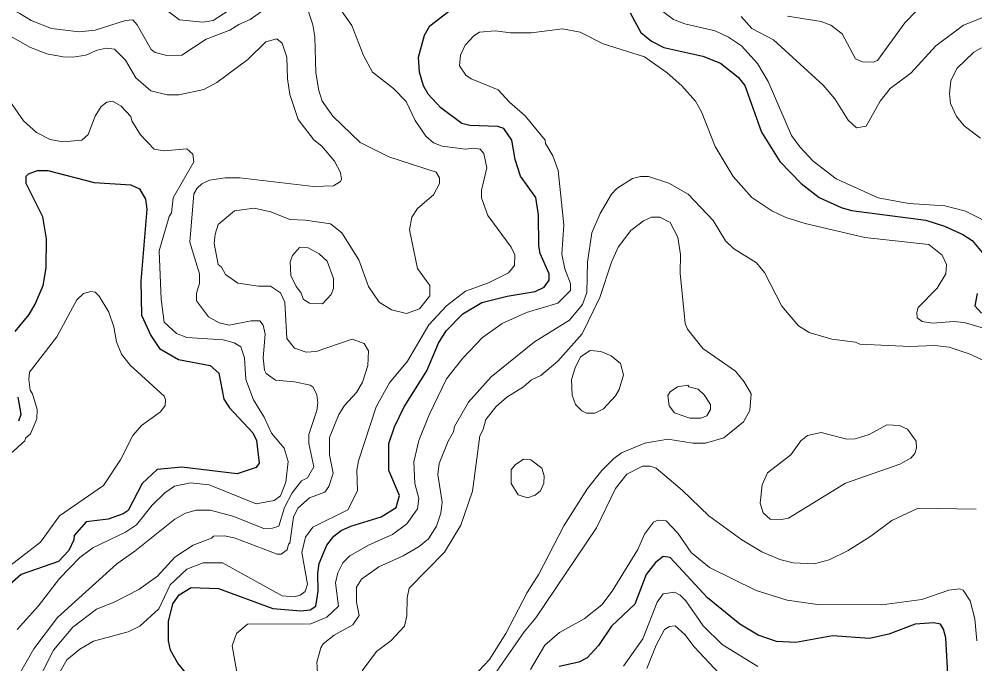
# Model space of a CAD drawing. Extents: x 673.3 to 698.5, y 6984.3 to 7012.3.
# Drawn here: x 682.472 to 684.042, y 6997.77 to 6998.829 of the extents above; entities that cross this region are included whole.
import ezdxf

# ---------------------------------------------------------------- set-up
doc = ezdxf.new("R2010")
doc.units = 0
doc.header["$LTSCALE"] = 0.032
doc.layers.add('1', color=7, linetype='Continuous', lineweight=25)
doc.layers.add('2', color=7, linetype='Continuous', lineweight=13)

msp = doc.modelspace()

# ---------------------------------------------------------------- linework, layer by layer
at = {"layer": '1'}
for points in [[(682.7326, 6997.7713), (682.7203, 6997.7925), (682.7173, 6997.8081), (682.7173, 6997.8396), (682.7241, 6997.8691), (682.7346, 6997.8835), (682.7541, 6997.8955), (682.799, 6997.8942), (682.8885, 6997.8613), (682.9345, 6997.8573), (682.95, 6997.859), (682.9592, 6997.8648), (682.9631, 6997.8895), (682.9624, 6997.9194), (682.9648, 6997.9351), (682.9772, 6997.9651), (682.9888, 6997.9801), (683.0006, 6997.9892), (683.0165, 6997.9965), (683.0664, 6998.0115), (683.0913, 6998.0273), (683.0967, 6998.0468), (683.0789, 6998.0878), (683.0792, 6998.1321), (683.0884, 6998.1596), (683.1045, 6998.1922), (683.1415, 6998.2515), (683.1609, 6998.2967), (683.1733, 6998.3174), (683.2004, 6998.3452), (683.2319, 6998.3638), (683.2735, 6998.3743), (683.3196, 6998.3817), (683.3343, 6998.3889), (683.3424, 6998.4002), (683.3426, 6998.4107), (683.3277, 6998.444), (683.3252, 6998.4567), (683.3247, 6998.5078), (683.3207, 6998.5361), (683.2954, 6998.571), (683.2868, 6998.5988), (683.2809, 6998.6305), (683.2682, 6998.6497), (683.258, 6998.6529), (683.2121, 6998.6546), (683.199, 6998.6575), (683.1647, 6998.6834), (683.1436, 6998.706), (683.136, 6998.7195), (683.1293, 6998.742), (683.1278, 6998.7667), (683.1378, 6998.8026), (683.1464, 6998.8181), (683.1773, 6998.8418)], [(683.4755, 6998.8395), (683.4931, 6998.807), (683.5107, 6998.7928), (683.531, 6998.7827), (683.5948, 6998.7686), (683.6238, 6998.7566), (683.6527, 6998.7337), (683.6641, 6998.72), (683.6914, 6998.6437), (683.7214, 6998.5954), (683.7566, 6998.559), (683.786, 6998.5364)], [(682.4652, 6998.3162), (682.4884, 6998.3443), (682.4983, 6998.3608), (682.5113, 6998.3918), (682.516, 6998.4205), (682.5169, 6998.4683), (682.5105, 6998.5042), (682.4836, 6998.5593), (682.4831, 6998.571), (682.4874, 6998.575), (682.502, 6998.5803), (682.5188, 6998.5804), (682.5948, 6998.561), (682.655, 6998.5569), (682.6693, 6998.5502), (682.6795, 6998.5335), (682.6814, 6998.5172), (682.6717, 6998.3987), (682.6726, 6998.3432), (682.6881, 6998.3096), (682.7024, 6998.2883), (682.7338, 6998.2701), (682.7854, 6998.2604), (682.8, 6998.2475), (682.8082, 6998.2048), (682.8171, 6998.1907), (682.8554, 6998.1499), (682.8617, 6998.137), (682.8658, 6998.1001), (682.861, 6998.0925), (682.8299, 6998.0821), (682.7391, 6998.0934), (682.6985, 6998.0893), (682.6741, 6998.0665), (682.6507, 6998.0222), (682.6426, 6998.0166), (682.6182, 6998.008), (682.5818, 6998.0036), (682.5622, 6997.981), (682.5616, 6997.9741), (682.5536, 6997.9562), (682.5362, 6997.9386), (682.4752, 6997.917), (682.4519, 6997.8965)], [(683.786, 6998.5364), (683.8219, 6998.5198), (683.8391, 6998.5146), (683.9613, 6998.4991), (683.9916, 6998.489), (684.0221, 6998.4753), (684.0373, 6998.4656), (684.0593, 6998.4395)], [(684.0457, 6998.3788), (684.0415, 6998.3584), (684.0527, 6998.3461)], [(682.4713, 6998.1692), (682.4752, 6998.1803), (682.4703, 6998.2084)], [(683.9974, 6997.7534), (683.9942, 6997.813), (683.9904, 6997.8272), (683.9854, 6997.8354), (683.9741, 6997.8377), (683.9438, 6997.8353), (683.9004, 6997.8192), (683.8684, 6997.8118), (683.8078, 6997.8165), (683.7479, 6997.8053), (683.716, 6997.807), (683.6857, 6997.8176), (683.6559, 6997.8354), (683.6024, 6997.8785), (683.5414, 6997.945), (683.5298, 6997.9466), (683.5172, 6997.9365), (683.5016, 6997.917), (683.4833, 6997.8685), (683.4448, 6997.8323), (683.4235, 6997.8005), (683.4048, 6997.7802), (683.3912, 6997.7731), (683.3587, 6997.7658)], [(682.7575, 6997.7405), (682.7326, 6997.7713)]]:
    msp.add_lwpolyline(points, dxfattribs=at)
at = {"layer": '2'}
for points in [[(682.4287, 6998.8599), (682.4727, 6998.8387), (682.4914, 6998.8269), (682.5248, 6998.8138), (682.5705, 6998.8084), (682.5967, 6998.811), (682.6463, 6998.8269), (682.6583, 6998.828), (682.6659, 6998.8199), (682.6889, 6998.7791), (682.6955, 6998.7741), (682.7143, 6998.7697), (682.7389, 6998.7702), (682.7789, 6998.7961), (682.818, 6998.8108), (682.8327, 6998.8205), (682.8514, 6998.8284), (682.8945, 6998.8592), (682.9165, 6998.8689)], [(682.9409, 6998.8598), (682.9543, 6998.8197), (682.9574, 6998.8003), (682.9591, 6998.7411), (682.964, 6998.7122), (682.9698, 6998.6942), (682.9869, 6998.6698), (683.0322, 6998.6265), (683.079, 6998.6029), (683.1569, 6998.5779), (683.1622, 6998.5683), (683.1625, 6998.5593), (683.1522, 6998.5408), (683.1263, 6998.5179), (683.1171, 6998.5037), (683.1131, 6998.483), (683.1261, 6998.4195), (683.1462, 6998.3916), (683.1463, 6998.3747), (683.1296, 6998.3531), (683.1082, 6998.3459), (683.0832, 6998.3518), (683.0634, 6998.3642), (683.0455, 6998.3902), (683.03, 6998.4336), (683.0016, 6998.4784), (682.9835, 6998.4932), (682.9422, 6998.4992), (682.9165, 6998.5002), (682.8851, 6998.5125), (682.8577, 6998.5186), (682.8254, 6998.5143), (682.7989, 6998.4919), (682.7937, 6998.4759), (682.7922, 6998.4609), (682.7988, 6998.4264), (682.8041, 6998.4217), (682.8105, 6998.4099), (682.8312, 6998.3957), (682.8648, 6998.3907), (682.8847, 6998.3906), (682.901, 6998.3794), (682.9085, 6998.3644), (682.9117, 6998.3048), (682.9243, 6998.2887), (682.9434, 6998.2824), (682.9599, 6998.2831), (683.0191, 6998.3034), (683.0387, 6998.2963), (683.0454, 6998.2846), (683.0447, 6998.2602), (683.036, 6998.2328), (683.026, 6998.2159), (683.0061, 6998.1944), (682.9967, 6998.18), (682.9818, 6998.142), (682.9814, 6998.1134), (682.9876, 6998.0837), (682.9805, 6998.0615), (682.9739, 6998.0522), (682.9488, 6998.0431), (682.9298, 6998.0258), (682.9223, 6998.0113), (682.9167, 6997.9683), (682.9143, 6997.967), (682.9118, 6997.9577), (682.9024, 6997.9505), (682.8955, 6997.9503), (682.8266, 6997.9769), (682.8098, 6997.9803), (682.7909, 6997.9802), (682.7878, 6997.9769), (682.7577, 6997.9654), (682.7275, 6997.9455), (682.6991, 6997.9142), (682.6683, 6997.8922), (682.6279, 6997.8713), (682.5986, 6997.8599), (682.5602, 6997.8305), (682.5284, 6997.7928), (682.495, 6997.7273)], [(682.6825, 6998.868), (682.7352, 6998.8282), (682.7738, 6998.8243), (682.7905, 6998.8272), (682.8245, 6998.849)], [(683.734, 6998.8342), (683.7892, 6998.8255), (683.805, 6998.8192), (683.8239, 6998.805), (683.8457, 6998.7639), (683.8574, 6998.759), (683.8744, 6998.7586), (683.8817, 6998.7613), (683.9265, 6998.8231), (683.9664, 6998.8646)], [(682.9984, 6998.8465), (683.0184, 6998.8185), (683.0373, 6998.7694), (683.0524, 6998.7422), (683.0866, 6998.7153), (683.1078, 6998.694), (683.1224, 6998.6627), (683.14, 6998.6372), (683.1527, 6998.6262), (683.1665, 6998.6204), (683.205, 6998.6155), (683.2189, 6998.6171), (683.2291, 6998.6154), (683.2351, 6998.6086), (683.2401, 6998.5851)], [(684.077, 6998.4878), (684.0262, 6998.5135), (683.9925, 6998.5226), (683.9333, 6998.5265), (683.8828, 6998.5358), (683.814, 6998.5671), (683.776, 6998.5959), (683.7541, 6998.6193), (683.7406, 6998.6382), (683.702, 6998.7268), (683.6846, 6998.7565), (683.6583, 6998.7851), (683.6372, 6998.7996), (683.6153, 6998.8099), (683.5652, 6998.8217), (683.5465, 6998.8287), (683.5294, 6998.8416)], [(684.0685, 6998.8376), (684.0229, 6998.8195), (683.9777, 6998.7854), (683.9368, 6998.7405), (683.9027, 6998.7154), (683.886, 6998.6947), (683.8633, 6998.6533), (683.8472, 6998.6508), (683.8338, 6998.6635), (683.8116, 6998.698), (683.7928, 6998.7208), (683.7108, 6998.7954), (683.6756, 6998.8138), (683.6576, 6998.8334)], [(682.6634, 6998.7328), (682.6463, 6998.762), (682.6282, 6998.7799), (682.6146, 6998.7815), (682.5999, 6998.7783), (682.5814, 6998.77), (682.5598, 6998.7665), (682.544, 6998.767), (682.5173, 6998.7723), (682.4903, 6998.7826), (682.426, 6998.8189)], [(683.5924, 6998.6767), (683.5829, 6998.6944), (683.5602, 6998.7197), (683.5362, 6998.741), (683.4988, 6998.767), (683.4313, 6998.7887), (683.3931, 6998.8076), (683.3641, 6998.8133), (683.3127, 6998.8069), (683.2788, 6998.8069), (683.2537, 6998.8101), (683.2281, 6998.8076), (683.2187, 6998.8018), (683.2043, 6998.7863), (683.1967, 6998.7701), (683.1952, 6998.7525), (683.2054, 6998.7374), (683.2143, 6998.7309), (683.2589, 6998.7131), (683.2775, 6998.6929), (683.3029, 6998.6706), (683.3358, 6998.6305), (683.3362, 6998.6248), (683.3484, 6998.6047), (683.3573, 6998.5807), (683.3663, 6998.4913), (683.3631, 6998.443), (683.368, 6998.419), (683.3776, 6998.3947), (683.3775, 6998.3833), (683.3567, 6998.3629), (683.3052, 6998.3475), (683.265, 6998.3291), (683.2332, 6998.3063), (683.2006, 6998.2723), (683.1739, 6998.2382), (683.1453, 6998.1792), (683.1284, 6998.1369), (683.1204, 6998.1022), (683.1218, 6998.0667), (683.1283, 6998.0419), (683.1259, 6998.0248), (683.1085, 6998.0003), (683.085, 6997.9828), (683.0465, 6997.9657), (683.0151, 6997.9474), (683.0036, 6997.9362), (682.9952, 6997.9197), (682.9917, 6997.9035), (682.9965, 6997.8649), (682.9773, 6997.8471), (682.9509, 6997.8359), (682.8468, 6997.8353), (682.8291, 6997.8203), (682.8215, 6997.8), (682.8295, 6997.7567)], [(682.4416, 6997.7004), (682.4962, 6997.7948), (682.5348, 6997.8466), (682.6321, 6997.9348), (682.6618, 6997.9555), (682.7278, 6998.0081), (682.7449, 6998.0176), (682.7626, 6998.0227), (682.7854, 6998.0226), (682.8229, 6998.0129), (682.8738, 6997.9925), (682.8881, 6997.9931), (682.8986, 6997.9965), (682.9079, 6998.0269), (682.9201, 6998.0514), (682.9355, 6998.0707), (682.9453, 6998.0758), (682.9557, 6998.0941), (682.9477, 6998.1319), (682.9476, 6998.1468), (682.9608, 6998.1866), (682.9624, 6998.1988), (682.9608, 6998.212), (682.955, 6998.2246), (682.9499, 6998.2279), (682.9239, 6998.2336), (682.893, 6998.236), (682.8778, 6998.2472), (682.875, 6998.2524), (682.8727, 6998.273), (682.876, 6998.3117), (682.8728, 6998.3266), (682.867, 6998.3335), (682.853, 6998.3337), (682.817, 6998.3265), (682.8001, 6998.3305), (682.7827, 6998.34), (682.7629, 6998.3665), (682.763, 6998.3791), (682.7678, 6998.395), (682.7678, 6998.4108), (682.7523, 6998.463), (682.7588, 6998.542), (682.7644, 6998.5518), (682.7721, 6998.5588), (682.7843, 6998.5649), (682.8103, 6998.5683), (682.8343, 6998.5683), (682.9554, 6998.5543), (682.9881, 6998.5552), (682.9995, 6998.5623), (683.0015, 6998.5665), (682.9997, 6998.5775), (682.99, 6998.5959), (682.9688, 6998.6203), (682.9561, 6998.6307), (682.9303, 6998.6641), (682.9165, 6998.7052), (682.9127, 6998.731), (682.9117, 6998.7667), (682.9038, 6998.7895), (682.8952, 6998.797), (682.8768, 6998.7921), (682.8477, 6998.763), (682.7968, 6998.7252), (682.775, 6998.7137), (682.7341, 6998.7051), (682.715, 6998.7051), (682.688, 6998.7115), (682.6634, 6998.7328)], [(684.0526, 6998.7822), (684.0399, 6998.7751), (684.012, 6998.7481), (684.0022, 6998.728), (683.9998, 6998.7072), (684.0016, 6998.6904), (684.0117, 6998.669), (684.0241, 6998.6538), (684.051, 6998.6335)], [(682.4566, 6998.6944), (682.4791, 6998.6622), (682.5001, 6998.643), (682.5229, 6998.6314), (682.5437, 6998.6277), (682.5746, 6998.6303), (682.585, 6998.6398), (682.5966, 6998.6698), (682.6066, 6998.6855), (682.6156, 6998.6928), (682.625, 6998.6944), (682.6393, 6998.6861), (682.6553, 6998.6693), (682.6568, 6998.662), (682.6712, 6998.6393), (682.6934, 6998.6158), (682.7101, 6998.6131), (682.747, 6998.6162), (682.757, 6998.6073), (682.7587, 6998.5946), (682.7248, 6998.5354), (682.7222, 6998.5109), (682.718, 6998.5051), (682.7018, 6998.4488), (682.7051, 6998.3694), (682.7099, 6998.3315), (682.7305, 6998.3129), (682.7472, 6998.3062), (682.8071, 6998.3027), (682.825, 6998.2977), (682.8361, 6998.291), (682.8418, 6998.2726), (682.8442, 6998.2371), (682.8567, 6998.2037), (682.8742, 6998.1752), (682.8866, 6998.1489), (682.9069, 6998.1243), (682.9135, 6998.1028), (682.9101, 6998.0685), (682.9011, 6998.0464), (682.8908, 6998.0387), (682.8613, 6998.0333), (682.7838, 6998.0642), (682.7535, 6998.0674), (682.7268, 6998.0623), (682.7109, 6998.0512), (682.6903, 6998.0307), (682.6645, 6997.9985), (682.6467, 6997.9864), (682.5926, 6997.9609), (682.5714, 6997.9452), (682.5382, 6997.9104), (682.5034, 6997.8657), (682.4687, 6997.8269)], [(684.0955, 6998.3101), (684.0241, 6998.3311), (684.0066, 6998.3328), (683.9728, 6998.3297), (683.9554, 6998.3328), (683.9472, 6998.3384), (683.9462, 6998.3475), (683.9485, 6998.3555), (683.9799, 6998.3871), (683.994, 6998.4108), (683.9949, 6998.4262), (683.988, 6998.4414), (683.9659, 6998.4591), (683.861, 6998.4705), (683.7631, 6998.4936), (683.731, 6998.5034), (683.7084, 6998.5142), (683.6754, 6998.5364), (683.6447, 6998.5707), (683.6152, 6998.6201), (683.5924, 6998.6767)], [(683.2401, 6998.5851), (683.2311, 6998.5481), (683.2312, 6998.5356), (683.2418, 6998.5069), (683.2802, 6998.4545), (683.2863, 6998.4423), (683.2853, 6998.4244), (683.2757, 6998.4126), (683.2427, 6998.3963), (683.205, 6998.3821), (683.1736, 6998.3585), (683.1446, 6998.3269), (683.1096, 6998.2675), (683.0803, 6998.2317), (683.0582, 6998.1923), (683.0292, 6998.1035), (683.0266, 6998.0885), (683.0274, 6998.0544), (683.0118, 6998.0234), (682.9543, 6997.9949), (682.9421, 6997.9781), (682.9362, 6997.9533), (682.9452, 6997.9012), (682.9418, 6997.8889), (682.9335, 6997.8828), (682.9235, 6997.8801), (682.9037, 6997.8819), (682.8058, 6997.9362), (682.7742, 6997.9362), (682.7474, 6997.926), (682.7199, 6997.9001), (682.701, 6997.8607), (682.6702, 6997.8322), (682.6507, 6997.8231), (682.5937, 6997.8076), (682.5713, 6997.7942), (682.5503, 6997.777), (682.5292, 6997.7403)], [(684.0645, 6998.2647), (684.0322, 6998.2797), (683.9996, 6998.2904), (683.9759, 6998.293), (683.9347, 6998.2914), (683.8526, 6998.2955), (683.8459, 6998.2986), (683.8067, 6998.3036), (683.7693, 6998.3143), (683.7521, 6998.3254), (683.7247, 6998.3576), (683.6963, 6998.4133), (683.6828, 6998.4291), (683.6451, 6998.4524), (683.6323, 6998.4652), (683.6116, 6998.4982), (683.5708, 6998.5419), (683.5389, 6998.56), (683.5058, 6998.5706), (683.4925, 6998.5706), (683.4795, 6998.5674), (683.4534, 6998.5511), (683.4446, 6998.5415), (683.4264, 6998.5102), (683.4128, 6998.4781), (683.4054, 6998.4299), (683.4045, 6998.3801), (683.3971, 6998.3603), (683.3756, 6998.335), (683.3182, 6998.2994), (683.2469, 6998.2418), (683.2097, 6998.2001), (683.1872, 6998.1599), (683.1853, 6998.1511), (683.1765, 6998.1358), (683.162, 6998.0993), (683.1595, 6998.0811), (683.1667, 6998.0359), (683.1646, 6998.0178), (683.1573, 6997.9965), (683.1441, 6997.9756), (683.1289, 6997.9628), (683.1027, 6997.9478), (683.0626, 6997.9297), (683.034, 6997.9093), (683.0259, 6997.896), (683.0259, 6997.8713), (683.0305, 6997.8499), (683.0202, 6997.8346), (682.9892, 6997.8173), (682.971, 6997.803), (682.9671, 6997.7967), (682.9608, 6997.7729), (682.9623, 6997.7468)], [(683.1826, 6997.7119), (683.2445, 6997.7772), (683.2711, 6997.8201), (683.3062, 6997.8873), (683.3257, 6997.9178), (683.3667, 6997.9968), (683.4055, 6998.0583), (683.4291, 6998.088), (683.4488, 6998.1077), (683.4612, 6998.1166), (683.4996, 6998.1327), (683.5374, 6998.1391), (683.5782, 6998.1326), (683.599, 6998.1326), (683.6296, 6998.1416), (683.6615, 6998.1679), (683.6723, 6998.1861), (683.6741, 6998.2139), (683.6625, 6998.2336), (683.6486, 6998.2508), (683.5949, 6998.2882), (683.5697, 6998.3201), (683.5659, 6998.3294), (683.5577, 6998.4118), (683.5584, 6998.4425), (683.5536, 6998.471), (683.5411, 6998.4949), (683.524, 6998.5037), (683.5103, 6998.504), (683.4972, 6998.498), (683.4765, 6998.482), (683.4558, 6998.4548), (683.445, 6998.43), (683.4257, 6998.3719), (683.3966, 6998.3125), (683.3569, 6998.2674), (683.3288, 6998.2441), (683.3134, 6998.2367), (683.3001, 6998.2252), (683.2729, 6998.2084), (683.2555, 6998.1928), (683.2383, 6998.1714), (683.2343, 6998.1554), (683.2285, 6998.1446), (683.2163, 6998.0538), (683.1971, 6997.9979), (683.1704, 6997.9539), (683.1122, 6997.8944), (683.109, 6997.8787), (683.1089, 6997.8489), (683.105, 6997.832), (683.0831, 6997.8088), (683.0589, 6997.7908), (683.035, 6997.7587)], [(682.4446, 6997.9218), (682.5069, 6997.9702), (682.538, 6998.0136), (682.6105, 6998.0634), (682.6384, 6998.1051), (682.6584, 6998.1453), (682.673, 6998.1616), (682.7038, 6998.1843), (682.7119, 6998.1946), (682.7123, 6998.2039), (682.7098, 6998.2097), (682.6541, 6998.2607), (682.64, 6998.2789), (682.6316, 6998.2992), (682.6275, 6998.3237), (682.6192, 6998.3481), (682.6034, 6998.3742), (682.5966, 6998.3808), (682.5896, 6998.3816), (682.5777, 6998.3783), (682.5667, 6998.3679), (682.5335, 6998.3073), (682.4889, 6998.2492), (682.4876, 6998.2375), (682.4901, 6998.2196), (682.494, 6998.2138), (682.5014, 6998.1882), (682.5007, 6998.1727), (682.4905, 6998.1479), (682.4821, 6998.1409), (682.4809, 6998.1367), (682.4397, 6998.0991)], [(683.2331, 6997.7242), (683.3013, 6997.8231), (683.3204, 6997.8456), (683.42, 6997.9937), (683.4513, 6998.0581), (683.4702, 6998.0816), (683.4958, 6998.095), (683.5083, 6998.0951), (683.5181, 6998.0915), (683.5607, 6998.0553), (683.6047, 6998.0131), (683.659, 6997.9738), (683.6917, 6997.9543), (683.7215, 6997.9419), (683.7431, 6997.9363), (683.7778, 6997.9347), (683.8023, 6997.9413), (683.8336, 6997.9563), (683.8711, 6997.9798), (683.9054, 6998.0058), (683.9487, 6998.0258), (684.0438, 6998.0243)], [(683.3116, 6997.761), (683.3355, 6997.8011), (683.3594, 6997.8218), (683.3997, 6997.8442), (683.4291, 6997.8673), (683.446, 6997.8899), (683.4883, 6997.958), (683.4992, 6997.9831), (683.5138, 6998.003), (683.5213, 6998.006), (683.5345, 6998.005), (683.5537, 6997.9849), (683.5757, 6997.9531), (683.6059, 6997.9283), (683.6826, 6997.8909), (683.7336, 6997.8751), (683.7834, 6997.8679), (683.8889, 6997.8671), (683.9547, 6997.876), (683.999, 6997.8914), (684.0166, 6997.8935), (684.0226, 6997.8914), (684.034, 6997.8738), (684.0414, 6997.8442), (684.0447, 6997.8082)], [(683.4645, 6997.7665), (683.4964, 6997.8114), (683.52, 6997.8717), (683.5297, 6997.885), (683.5481, 6997.8881), (683.5577, 6997.8833), (683.5669, 6997.8739), (683.5955, 6997.8326), (683.6267, 6997.8023), (683.6851, 6997.7659)], [(683.5031, 6997.7628), (683.518, 6997.8008), (683.5318, 6997.8269), (683.5403, 6997.8316), (683.5495, 6997.8328), (683.5654, 6997.8186), (683.5809, 6997.7981), (683.6467, 6997.7275)]]:
    msp.add_lwpolyline(points, dxfattribs=at)
for points in [[(682.9269, 6998.3898), (682.9183, 6998.4079), (682.9168, 6998.4305), (682.921, 6998.4407), (682.9322, 6998.454), (682.9466, 6998.4535), (682.9646, 6998.4438), (682.9777, 6998.4314), (682.9883, 6998.4032), (682.9883, 6998.3865), (682.9846, 6998.3767), (682.97, 6998.3616), (682.9488, 6998.3629), (682.9391, 6998.3685), (682.9344, 6998.3804)], [(683.4597, 6998.2636), (683.4442, 6998.276), (683.4271, 6998.2832), (683.41, 6998.2849), (683.3938, 6998.2746), (683.385, 6998.2563), (683.3794, 6998.2371), (683.3802, 6998.2117), (683.3857, 6998.1963), (683.3961, 6998.1857), (683.4039, 6998.1822), (683.4173, 6998.1821), (683.4317, 6998.189), (683.4514, 6998.2102), (683.4577, 6998.2211), (683.4648, 6998.2449)], [(683.5531, 6998.2254), (683.5704, 6998.2278), (683.5718, 6998.2254), (683.587, 6998.2213), (683.597, 6998.212), (683.6073, 6998.196), (683.6073, 6998.1882), (683.6017, 6998.1776), (683.5917, 6998.174), (683.5733, 6998.1739), (683.5482, 6998.1827), (683.5397, 6998.194), (683.5373, 6998.2112), (683.5414, 6998.2172)], [(683.8316, 6998.1391), (683.8452, 6998.14), (683.8681, 6998.1472), (683.897, 6998.1627), (683.9181, 6998.1617), (683.9308, 6998.1559), (683.9451, 6998.1359), (683.946, 6998.1243), (683.9429, 6998.1157), (683.9363, 6998.1081), (683.9186, 6998.0981), (683.8292, 6998.0672), (683.7358, 6998.0098), (683.7241, 6998.0072), (683.7052, 6998.0078), (683.6939, 6998.0183), (683.6888, 6998.0344), (683.6925, 6998.0641), (683.7009, 6998.0842), (683.7396, 6998.1134), (683.756, 6998.1363), (683.767, 6998.1451), (683.7892, 6998.1505)], [(683.3066, 6998.043), (683.2915, 6998.0478), (683.2799, 6998.0664), (683.2802, 6998.0887), (683.2865, 6998.0974), (683.3001, 6998.1063), (683.3123, 6998.1056), (683.3303, 6998.0918), (683.3345, 6998.0788), (683.3335, 6998.0668), (683.3281, 6998.0545), (683.3192, 6998.0472)]]:
    msp.add_lwpolyline(points, close=True, dxfattribs=at)

doc.saveas('drawing.dxf')
